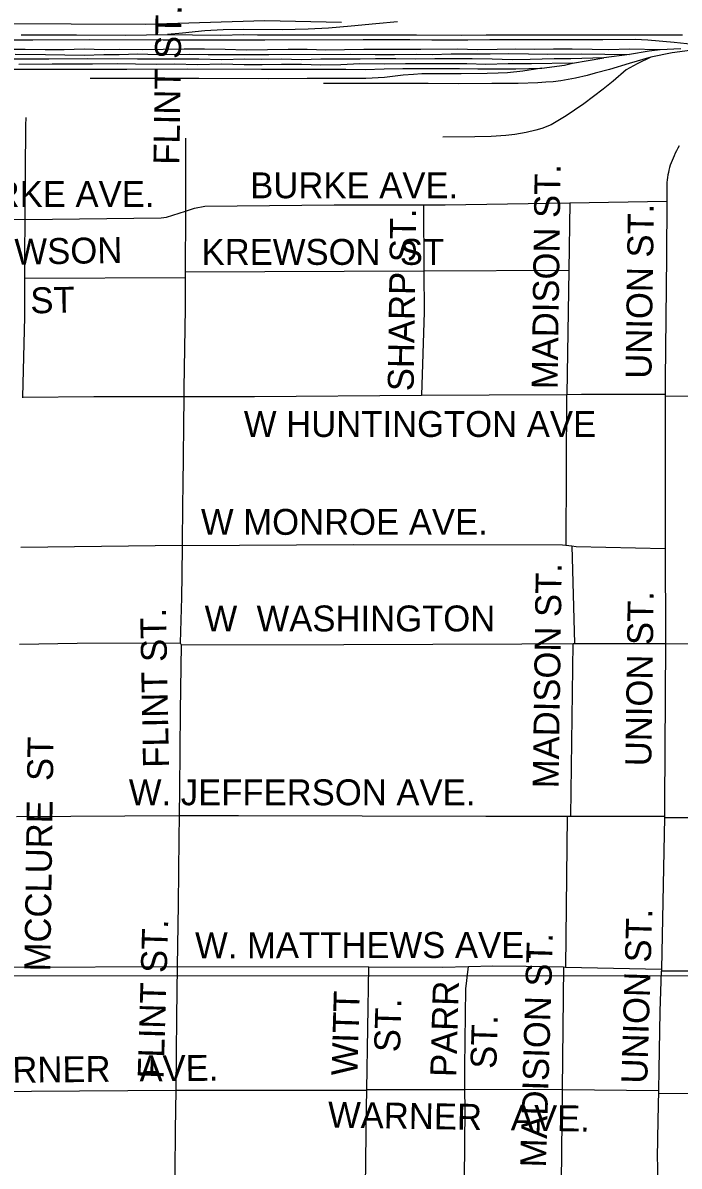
# Model space of a CAD drawing. Extents: x 1670563 to 1761545, y 515755 to 578944.
# Drawn here: x 1694061 to 1695961, y 548812 to 552123 of the extents above; entities that cross this region are included whole.
import ezdxf

# ---------------------------------------------------------------- set-up
doc = ezdxf.new("R2010")
doc.units = 0
for name, color, linetype in [('5_sectionlines', 7, 'Continuous'), ('RR Tracks', 7, 'Continuous'), ('SHP_LINE', 7, 'Continuous'), ('STREETCL', 7, 'Continuous'), ('STRNAMES', 7, 'Continuous')]:
    doc.layers.add(name, color=color, linetype=linetype)

# ---------------------------------------------------------------- blocks, each defined once
blk = doc.blocks.new('RR TRACKS02')
at = {"layer": 'RR Tracks'}
for p, q in [((1694640.5, 552102.3), (1694587.9, 552099.4)), ((1694699.5, 552103.5), (1694640.5, 552102.3)), ((1694811.5, 552102.2), (1694699.5, 552103.5)), ((1694887.2, 552104.4), (1694811.5, 552102.2)), ((1694946, 552107.6), (1694887.2, 552104.4)), ((1695011, 552113.2), (1694946, 552107.6)), ((1695082.4, 552119.9), (1695011, 552113.2)), ((1695145.5, 552125.8), (1695082.4, 552119.9)), ((1694090, 552073.2), (1693919.8, 552072.9)), ((1694056.4, 552087.7), (1694216.7, 552087.7)), ((1694253.6, 552073.6), (1694090, 552073.2)), ((1694216.7, 552087.7), (1694357.9, 552087.4)), ((1694466.8, 552073.2), (1694253.6, 552073.6)), ((1694357.9, 552087.4), (1694479.7, 552089.3)), ((1694617.6, 552072.8), (1694466.8, 552073.2)), ((1694522.9, 552093.4), (1694479.7, 552089.3)), ((1694479.7, 552089.3), (1694551.6, 552087.8)), ((1694587.9, 552099.4), (1694522.9, 552093.4)), ((1694551.6, 552087.8), (1694633.9, 552087.4)), ((1694761.1, 552072.6), (1694617.6, 552072.8)), ((1694633.9, 552087.4), (1694701, 552089.6)), ((1694701, 552089.6), (1694739.8, 552088)), ((1694739.8, 552088), (1694816.8, 552088.3)), ((1695046.4, 552073.5), (1694761.1, 552072.6)), ((1694816.8, 552088.3), (1694892.6, 552087.9)), ((1694892.6, 552087.9), (1694966.4, 552088.2)), ((1694966.4, 552088.2), (1695020.1, 552087.9)), ((1695020.1, 552087.9), (1695123.4, 552088.3)), ((1695181.3, 552074.1), (1695046.4, 552073.5)), ((1695123.4, 552088.3), (1695200.7, 552088)), ((1695244.4, 552073.2), (1695181.3, 552074.1)), ((1695200.7, 552088), (1695330.5, 552087.6)), ((1695348.8, 552073.2), (1695244.4, 552073.2)), ((1695330.5, 552087.6), (1695401.6, 552088.3)), ((1695412.5, 552073.5), (1695348.8, 552073.2)), ((1695401.6, 552088.3), (1695585.5, 552088)), ((1695519.4, 552073.8), (1695412.5, 552073.5)), ((1695614.8, 552073.8), (1695519.4, 552073.8)), ((1695585.5, 552088), (1695705.3, 552088)), ((1695739.9, 552073.5), (1695614.8, 552073.8)), ((1695705.3, 552088), (1695839.4, 552088)), ((1695833.1, 552075.1), (1695739.9, 552073.5)), ((1695869.7, 552073.2), (1695833.1, 552075.1)), ((1695839.4, 552088), (1695970.5, 552088.5)), ((1695946, 552065.9), (1695869.7, 552073.2)), ((1694067.2, 552045.3), (1694004.1, 552045.3)), ((1694125.3, 552044.3), (1694067.2, 552045.3)), ((1694180.5, 552044.6), (1694125.3, 552044.3)), ((1694238.7, 552046.6), (1694180.5, 552044.6)), ((1694296.1, 552044.7), (1694238.7, 552046.6)), ((1694339.7, 552045.3), (1694296.1, 552044.7)), ((1694408.6, 552045), (1694339.7, 552045.3)), ((1694467, 552045.6), (1694408.6, 552045)), ((1694527.6, 552046.3), (1694467, 552045.6)), ((1694586.5, 552046.3), (1694527.6, 552046.3)), ((1694647, 552045.3), (1694586.5, 552046.3)), ((1694707, 552044), (1694647, 552045.3)), ((1694769.4, 552045), (1694707, 552044)), ((1694828.9, 552045.6), (1694769.4, 552045)), ((1694883.5, 552045.9), (1694828.9, 552045.6)), ((1694938.1, 552044), (1694883.5, 552045.9)), ((1694992.3, 552044.9), (1694938.1, 552044)), ((1695048.1, 552045.3), (1694992.3, 552044.9)), ((1695102.1, 552045.3), (1695048.1, 552045.3)), ((1695156, 552045.6), (1695102.1, 552045.3)), ((1695212.5, 552045.6), (1695156, 552045.6)), ((1695319.7, 552046.5), (1695212.5, 552045.6)), ((1695375.5, 552045.2), (1695319.7, 552046.5)), ((1695433.9, 552045.9), (1695375.5, 552045.2)), ((1695487, 552046.5), (1695433.9, 552045.9)), ((1695542.2, 552045.9), (1695487, 552046.5)), ((1695597.1, 552046.2), (1695542.2, 552045.9)), ((1695651.4, 552046.5), (1695597.1, 552046.2)), ((1695708.4, 552045.9), (1695651.4, 552046.5)), ((1695757, 552045), (1695708.4, 552045.9)), ((1695815.7, 552046.5), (1695757, 552045)), ((1695905.4, 552044.6), (1695815.7, 552046.5)), ((1695873.8, 552040.5), (1695817.3, 552031.7)), ((1695905.4, 552044.6), (1695873.8, 552040.5)), ((1695939.9, 552036.3), (1695878.8, 552023.9)), ((1695965.1, 552047.3), (1695905.4, 552044.6)), ((1695991.9, 552042.9), (1695939.9, 552036.3)), ((1696019.1, 552058.1), (1695946, 552065.9)), ((1694136.4, 552017.4), (1693990.4, 552018.1)), ((1694038.6, 552032), (1694126.2, 552031.4)), ((1694146, 552003.2), (1694048.9, 552002.6)), ((1694126.2, 552031.4), (1694238.2, 552029.2)), ((1694247.1, 552018.3), (1694136.4, 552017.4)), ((1694262.3, 552003.2), (1694146, 552003.2)), ((1694238.2, 552029.2), (1694295.8, 552031.4)), ((1694392.4, 552017.8), (1694247.1, 552018.3)), ((1694335.5, 552003.9), (1694262.3, 552003.2)), ((1694295.8, 552031.4), (1694339.4, 552031.7)), ((1694386.8, 552003.5), (1694335.5, 552003.9)), ((1694339.4, 552031.7), (1694393.3, 552032.7)), ((1694448.7, 552002.6), (1694386.8, 552003.5)), ((1694449.5, 552017.5), (1694392.4, 552017.8)), ((1694393.3, 552032.7), (1694451.3, 552031.7)), ((1694499.4, 552003.2), (1694448.7, 552002.6)), ((1694498.4, 552017.8), (1694449.5, 552017.5)), ((1694451.3, 552031.7), (1694542.4, 552032)), ((1694570.6, 552017.7), (1694498.4, 552017.8)), ((1694567.8, 552001.6), (1694499.4, 552003.2)), ((1694542.4, 552032), (1694597.3, 552031.1)), ((1694636, 552003.2), (1694567.8, 552001.6)), ((1694636.8, 552015.5), (1694570.6, 552017.7)), ((1694597.3, 552031.1), (1694650.9, 552031.4)), ((1694701.6, 552001.6), (1694636, 552003.2)), ((1694703.5, 552017.4), (1694636.8, 552015.5)), ((1694650.9, 552031.4), (1694773.2, 552031)), ((1694753.8, 552001.7), (1694701.6, 552001.6)), ((1694752.7, 552016.8), (1694703.5, 552017.4)), ((1694809.9, 552018.1), (1694752.7, 552016.8)), ((1694809.6, 552002.6), (1694753.8, 552001.7)), ((1694773.2, 552031), (1695008.4, 552032.3)), ((1694867.6, 552002.3), (1694809.6, 552002.6)), ((1694867.3, 552015.5), (1694809.9, 552018.1)), ((1694923.6, 552017.8), (1694867.3, 552015.5)), ((1694923, 552000.8), (1694867.6, 552002.3)), ((1694981, 552017.8), (1694923.6, 552017.8)), ((1695037.3, 552018.1), (1694981, 552017.8)), ((1695036.1, 552004.5), (1694981.1, 552001.1)), ((1695008.4, 552032.3), (1695080.3, 552031.6)), ((1695106.5, 552003.6), (1695036.1, 552004.5)), ((1695081.5, 552019.1), (1695037.3, 552018.1)), ((1695080.3, 552031.6), (1695136.4, 552031.6)), ((1695140.3, 552018.4), (1695081.5, 552019.1)), ((1695168.6, 552003.9), (1695106.5, 552003.6)), ((1695136.4, 552031.6), (1695199.5, 552032)), ((1695197.1, 552018.1), (1695140.3, 552018.4)), ((1695235.3, 552004.5), (1695168.6, 552003.9)), ((1695253.3, 552018.7), (1695197.1, 552018.1)), ((1695199.5, 552032), (1695245.7, 552031.7)), ((1695289.6, 552003.9), (1695235.3, 552004.5)), ((1695245.7, 552031.7), (1695300.6, 552032.9)), ((1695305.7, 552018.4), (1695253.3, 552018.7)), ((1695345.9, 552004.2), (1695289.6, 552003.9)), ((1695300.6, 552032.9), (1695358.9, 552033.2)), ((1695361.2, 552019), (1695305.7, 552018.4)), ((1695401.4, 552002.6), (1695345.9, 552004.2)), ((1695358.9, 552033.2), (1695413.7, 552032.9)), ((1695419.7, 552017.4), (1695361.2, 552019)), ((1695466, 552004.5), (1695401.4, 552002.6)), ((1695413.7, 552032.9), (1695467, 552034.2)), ((1695476.8, 552016.2), (1695419.7, 552017.4)), ((1695532.8, 552003.9), (1695466, 552004.5)), ((1695467, 552034.2), (1695524.4, 552033.3)), ((1695529.8, 552017.1), (1695476.8, 552016.2)), ((1695524.4, 552033.3), (1695579.9, 552032.3)), ((1695598.8, 552018.4), (1695529.8, 552017.1)), ((1695652, 552005.8), (1695532.8, 552003.9)), ((1695579.9, 552032.3), (1695677, 552033)), ((1695647.1, 552019), (1695598.8, 552018.4)), ((1695629, 552000.8), (1695652, 552005.8)), ((1695742.4, 552021.3), (1695647.1, 552019)), ((1695652, 552005.8), (1695742.4, 552021.3)), ((1695677, 552033), (1695745.8, 552032.6)), ((1695817.3, 552031.7), (1695742.4, 552021.3)), ((1695745.8, 552032.6), (1695817.3, 552031.7)), ((1695816, 552004.7), (1695758.8, 551987.9)), ((1695839, 552003.8), (1695807.2, 551986.5)), ((1695878.8, 552023.9), (1695816, 552004.7)), ((1695878.8, 552023.9), (1695839, 552003.8)), ((1693966.6, 551989.1), (1694152, 551988.8)), ((1694152, 551988.8), (1694361.7, 551988.5)), ((1694361.7, 551988.5), (1694536.9, 551989.7)), ((1694536.9, 551989.7), (1694752, 551988.4)), ((1694752, 551988.4), (1694928.5, 551989.1)), ((1694981.1, 552001.1), (1694923, 552000.8)), ((1694928.5, 551989.1), (1694996.2, 551988.8)), ((1694996.2, 551988.8), (1695051.4, 551988.2)), ((1695051.4, 551988.2), (1695106.6, 551989.4)), ((1695106.6, 551989.4), (1695160.8, 551990.3)), ((1695161.7, 551971.1), (1695107.8, 551964.8)), ((1695160.8, 551990.3), (1695215, 551990.3)), ((1695191.7, 551973.6), (1695161.7, 551971.1)), ((1695216, 551974.9), (1695191.7, 551973.6)), ((1695215, 551990.3), (1695269.9, 551990.3)), ((1695239.6, 551975.2), (1695216, 551974.9)), ((1695280.6, 551975.2), (1695239.6, 551975.2)), ((1695269.9, 551990.3), (1695324.4, 551990.7)), ((1695329.4, 551975.5), (1695280.6, 551975.2)), ((1695324.4, 551990.7), (1695378.3, 551989.7)), ((1695405.1, 551976.1), (1695329.4, 551975.5)), ((1695378.3, 551989.7), (1695434.2, 551989.7)), ((1695436.6, 551976.8), (1695405.1, 551976.1)), ((1695434.2, 551989.7), (1695488.1, 551989.7)), ((1695463.9, 551977.8), (1695436.6, 551976.8)), ((1695507.8, 551982.8), (1695463.9, 551977.8)), ((1695488.1, 551989.7), (1695563.4, 551991.3)), ((1695563.4, 551991.3), (1695507.8, 551982.8)), ((1695563.4, 551991.3), (1695629, 552000.8)), ((1695694, 551970.5), (1695660.3, 551962.3)), ((1695717.2, 551976.9), (1695694, 551970.5)), ((1695758.8, 551987.9), (1695717.2, 551976.9)), ((1695807.2, 551986.5), (1695769.6, 551954.4)), ((1694570.5, 551961.3), (1694255.8, 551961.6)), ((1694771.7, 551960.9), (1694570.5, 551961.3)), ((1694883.7, 551961.6), (1694771.7, 551960.9)), ((1694936.6, 551961.6), (1694883.7, 551961.6)), ((1695049.3, 551946.9), (1694931.1, 551946.9)), ((1694994.3, 551961.6), (1694936.6, 551961.6)), ((1695053.6, 551961.6), (1694994.3, 551961.6)), ((1695163.6, 551947.5), (1695049.3, 551946.9)), ((1695107.8, 551964.8), (1695053.6, 551961.6)), ((1695234, 551946.9), (1695163.6, 551947.5)), ((1695323, 551946.3), (1695234, 551946.9)), ((1695418.4, 551947.6), (1695323, 551946.3)), ((1695494.8, 551947.2), (1695418.4, 551947.6)), ((1695551.4, 551949.1), (1695494.8, 551947.2)), ((1695575.1, 551951), (1695551.4, 551949.1)), ((1695596.2, 551951.9), (1695575.1, 551951)), ((1695617.7, 551954.8), (1695596.2, 551951.9)), ((1695660.3, 551962.3), (1695617.7, 551954.8)), ((1695769.6, 551954.4), (1695741.1, 551931.2)), ((1695741.1, 551931.2), (1695684.3, 551888.7)), ((1695657.8, 551869.8), (1695633.7, 551853.3)), ((1695684.3, 551888.7), (1695657.8, 551869.8)), ((1695633.7, 551853.3), (1695590.4, 551828)), ((1695517.6, 551805), (1695485.1, 551799.9)), ((1695545.9, 551811.9), (1695517.6, 551805)), ((1695563, 551817.3), (1695545.9, 551811.9)), ((1695590.4, 551828), (1695563, 551817.3)), ((1695368.8, 551792.6), (1695277, 551792)), ((1695416.5, 551793.3), (1695368.8, 551792.6)), ((1695459.4, 551797.1), (1695416.5, 551793.3)), ((1695485.1, 551799.9), (1695459.4, 551797.1))]:
    blk.add_line(p, q, dxfattribs=at)

msp = doc.modelspace()

# ---------------------------------------------------------------- linework, layer by layer
at = {"layer": '5_sectionlines'}
msp.add_lwpolyline([(1687987.3, 549303.9), (1688534.5, 549296.2), (1693735.2, 549363.2), (1699029.6, 549364.1), (1704314.1, 549416.9), (1708237.3, 549429.9)], dxfattribs=at)
at = {"layer": 'SHP_LINE'}
msp.add_lwpolyline([(1689912, 551736), (1690127, 551768), (1690591, 551807), (1690987, 551843), (1691203, 551867), (1691668, 551890), (1692035, 551933), (1692424, 551974), (1692979, 552065), (1693212, 552087), (1693375, 552121), (1693624, 552121), (1693799, 552128), (1693986, 552121), (1694415, 552119), (1694761, 552130), (1694983, 552125)], dxfattribs=at)
at = {"layer": 'STREETCL'}
for points in [[(1694067.7, 551553.4), (1694069.6, 551825.3), (1694071, 551848.3)], [(1694531.7, 551789), (1694531.3, 551577.5)], [(1695960.6, 551766.6), (1695956.5, 551759.6), (1695952.7, 551752.5), (1695949.1, 551745.2), (1695945.8, 551737.8), (1695942.8, 551731.2), (1695939.9, 551724.5), (1695937.3, 551717.6), (1695935, 551710.7), (1695932.8, 551703.7), (1695931, 551696.7), (1695929.3, 551689.6), (1695927.9, 551682.4), (1695926.8, 551675.2), (1695925.9, 551668), (1695925.2, 551660.7), (1695924.8, 551653.4), (1695924.7, 551646.1), (1695924.8, 551638.8), (1695924.8, 551606.4)], [(1695644.5, 551601.6), (1695924.8, 551606.4)], [(1695924.8, 551606.4), (1695923.8, 551445.5), (1695920.3, 551090.7), (1695920.3, 551047.4)], [(1694067.7, 551553.4), (1694461.1, 551558.3), (1694476.5, 551559.8), (1694531.3, 551577.5)], [(1694531.3, 551577.5), (1694530.9, 551401.5)], [(1694531.3, 551577.5), (1694557.4, 551586), (1694587.5, 551592.2), (1694961.8, 551596.2), (1695220.5, 551595.6)], [(1695220.5, 551595.6), (1695283.1, 551595.4), (1695644.5, 551601.6)], [(1695220.5, 551595.6), (1695222, 551404.6)], [(1695644.5, 551601.6), (1695641.4, 551406.5)], [(1694067.7, 551552.9), (1693824.4, 551550.4)], [(1694066.9, 551383.7), (1694066.9, 551451.2), (1694067.7, 551552.9)], [(1695222, 551404.6), (1695641.4, 551406.5)], [(1695641.4, 551406.5), (1695635.8, 551046.8)], [(1694061.1, 551039.1), (1694066.9, 551271.4), (1694066.9, 551383.7)], [(1694066.9, 551383.7), (1694530.9, 551385)], [(1694530.9, 551385), (1694530.7, 551296.5), (1694526.7, 551063.9), (1694526.5, 551040.7)], [(1694530.9, 551401.5), (1695222, 551404.6)], [(1694530.9, 551401.5), (1694530.9, 551385)], [(1695222, 551404.6), (1695222.9, 551285.3), (1695215.3, 551044.2)], [(1694526.5, 551040.7), (1694731.1, 551040.9), (1695215.3, 551044.2)], [(1695215.3, 551044.2), (1695410.9, 551045.5), (1695634.1, 551046.8)], [(1695634.1, 551046.8), (1695632.8, 550610)], [(1695634.1, 551046.8), (1695635.8, 551046.8)], [(1695635.8, 551046.8), (1695677.5, 551047.1), (1695920.3, 551047.1)], [(1695920.3, 551047.4), (1695920.3, 550621.5), (1695920.4, 550600.9)], [(1695920.3, 551041.6), (1696169.4, 551044.5)], [(1694061, 551036.8), (1694061.1, 551039.1)], [(1694061.1, 551039.1), (1694266.6, 551040.7), (1694526.5, 551040.7)], [(1694526.5, 551040.7), (1694523.6, 550782), (1694523, 550730), (1694522, 550610.6)], [(1694522, 550608.9), (1695019.2, 550611.7), (1695623.3, 550611.1), (1695632.8, 550610)], [(1694055.2, 550604.8), (1694522, 550610.6)], [(1694522, 550608.9), (1694521.2, 550523.1), (1694520.1, 550459), (1694515.9, 550327.5)], [(1694522, 550610.6), (1694522, 550608.9)], [(1695632.8, 550610), (1695649.9, 550608)], [(1695649.9, 550608), (1695658, 550325.1)], [(1695649.9, 550608), (1695662.5, 550606.5), (1695920.4, 550600.9)], [(1695920.4, 550600.9), (1695921.1, 550342.7), (1695921, 550325.5)], [(1694051.1, 550323.1), (1694218, 550326.3), (1694515.9, 550327.5)], [(1694519.2, 550321.8), (1694516.3, 550129.2), (1694514.5, 549901.6), (1694513.2, 549826.9)], [(1694515.9, 550327.5), (1694519.2, 550321.8)], [(1694519.2, 550321.8), (1694990, 550322.4), (1695505.7, 550324.6), (1695653.6, 550325.1)], [(1695647.4, 549825.5), (1695653.6, 550325.1)], [(1695653.6, 550325.1), (1695658, 550325.1)], [(1695658, 550325.1), (1695897, 550325.8), (1695921, 550325.5)], [(1695921, 550325.5), (1695918.5, 549863.2), (1695918, 549825.5)], [(1695921, 550325.5), (1695999.7, 550324.7), (1696166.8, 550325.8)], [(1694042.3, 549824.5), (1694513.2, 549826.9)], [(1694513.2, 549826.9), (1694512, 549759.8), (1694510.2, 549570.7), (1694507.8, 549390.1)], [(1694513.2, 549826.9), (1694685.2, 549827.7), (1695400.9, 549825.4), (1695636.5, 549825.5)], [(1695636.5, 549825.5), (1695631.5, 549388.5)], [(1695636.5, 549825.5), (1695647.4, 549825.5)], [(1695647.4, 549825.5), (1695918, 549825.5)], [(1695917.9, 549821.6), (1695909.2, 549382.7)], [(1695918, 549825.5), (1695917.9, 549821.6)], [(1695917.9, 549821.6), (1696165.4, 549821.6)], [(1694033.9, 549387.8), (1694507.8, 549390.1)], [(1694507.8, 549390.1), (1694505.9, 549244), (1694503.5, 549032.1)], [(1694507.8, 549390.1), (1695062.7, 549388.7)], [(1695056.5, 549033.8), (1695062.7, 549388.7)], [(1695062.7, 549388.7), (1695274.9, 549388.2), (1695350.4, 549390)], [(1695340.7, 549034.3), (1695339.9, 549099.4), (1695343.2, 549325.1), (1695350.4, 549390)], [(1695350.4, 549390), (1695420.9, 549391.7), (1695517.3, 549390.9), (1695626.3, 549388.6)], [(1695626.3, 549388.6), (1695622.1, 549034.8)], [(1695626.3, 549388.6), (1695631.5, 549388.5)], [(1695631.5, 549388.5), (1695909.2, 549382.7)], [(1695901.5, 549030.8), (1695902.6, 549090.4), (1695905.8, 549260), (1695909.1, 549376.9)], [(1695909.2, 549382.7), (1695909.1, 549376.9)], [(1696160.2, 549376.9), (1695909.1, 549376.9)], [(1693797.5, 549026.5), (1693805.8, 549026.6), (1694503.5, 549032.1)], [(1694503.5, 549032.1), (1694502.2, 548917.2), (1694499.6, 548670)], [(1694503.5, 549032.1), (1695056.5, 549032.1)], [(1695052, 548672.8), (1695055.6, 548982.9), (1695056.5, 549032.1)], [(1695056.5, 549033.8), (1695340.7, 549034.3)], [(1695056.5, 549032.1), (1695056.5, 549033.8)], [(1695338.8, 548673.2), (1695341.5, 548977.1), (1695340.7, 549034.3)], [(1695340.7, 549034.3), (1695622.1, 549034.8)], [(1695622.1, 549034.1), (1695617.8, 548675)], [(1695622.1, 549034.1), (1695901.7, 549030.8)], [(1695898, 548748.8), (1695899.1, 548812.1), (1695898.3, 548836.5), (1695899.8, 548943.9), (1695901.5, 549030.8)], [(1695901.5, 549023.1), (1696154.2, 549021.9)]]:
    msp.add_lwpolyline(points, dxfattribs=at)

# ---------------------------------------------------------------- block references
msp.add_blockref('RR TRACKS02', (0, 0), dxfattribs=at)

# ---------------------------------------------------------------- texts
at = {"layer": 'STRNAMES'}
for s, rotation, p in [('FLINT ST.', 89.1863, (1694513.9, 551711.4)), ('MADISON ST.', 89.1863, (1695608.5, 551061.5)), ('SHARP ST.', 89.1863, (1695192, 551055.7)), ('UNION ST.', 89.1863, (1695880.2, 551091.8)), ('KREWSON', 1.022, (1693831.3, 551418.6)), (' ST', 1.022, (1694055.5, 551280.9)), ('MADISON ST.', 89.1863, (1695611.6, 549905.8)), ('UNION ST.', 89.1863, (1695879.8, 549969.5)), ('FLINT ST.', 91.0749, (1694484, 549966.2)), ('MCCLURE  ST', 89.1863, (1694140.3, 549375.2)), ('UNION ST.', 88.2994, (1695868, 549049.9)), ('FLINT ST.', 88.2994, (1694468.2, 549064.1)), ('W. MATTHEWS AVE.', 0.0641, (1694559.5, 549413.9)), ('MADISION ST.', 88.2994, (1695575.1, 548807.2)), ('PARR', 88.2994, (1695315, 549069.1)), ('WITT ', 88.2994, (1695029, 549073.4)), ('ST.', 88.2994, (1695152.4, 549141.1)), (' ST.', 88.2994, (1695430.4, 549065.1)), ('WARNER   AVE.', 0.5845, (1693869.4, 549051.6)), ('WARNER   AVE.', 359.1131, (1694943.7, 548923.6))]:
    msp.add_text(s, height=75, rotation=rotation, dxfattribs=at).set_placement(p)
for s, p in [('BURKE AVE.', (1694719.1, 551614.9)), ('BURKE AVE.', (1693840, 551589.5)), ('KREWSON  ST', (1694578.2, 551422)), ('W HUNTINGTON AVE', (1694700.6, 550923.6)), ('W MONROE AVE.', (1694576.4, 550640.2)), ('W  WASHINGTON', (1694587, 550360.5)), ('W. JEFFERSON AVE.', (1694367.7, 549857))]:
    msp.add_text(s, height=75, dxfattribs=at).set_placement(p)

doc.saveas('drawing.dxf')
